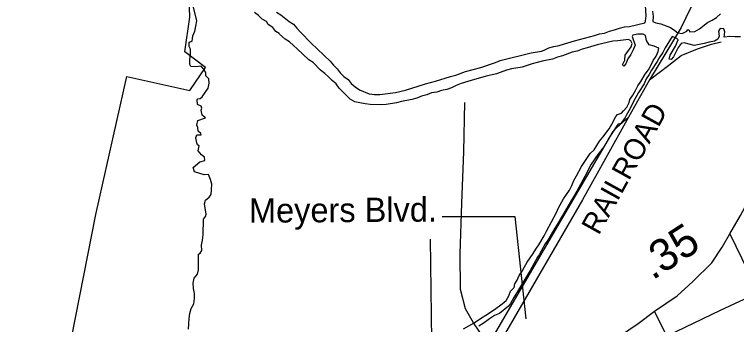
# Model space of a CAD drawing. Extents: x 2290055 to 2389491, y 66597 to 237875.
# Drawn here: x 2315544 to 2318365, y 168482 to 169694 of the extents above; entities that cross this region are included whole.
import ezdxf

# ---------------------------------------------------------------- set-up
doc = ezdxf.new("R2010")
doc.units = 0
for name, color, linetype in [('Exist Boundary Political City Limit New', 7, 'Continuous'), ('Exist Hydrographic Island Shore', 7, 'Continuous'), ('Exist Hydrographic River Shore', 7, 'Continuous'), ('Exist Railroad Mainline', 7, 'Continuous'), ('Exist Railroad Mainline Label', 7, 'Continuous'), ('Exist Railroad Siding', 7, 'Continuous'), ('Exist Road Non-System Type 51', 7, 'Continuous'), ('Exist Road Non-System Type 51 Label', 7, 'Continuous'), ('Exist Road Secondary Mileage Hundredths English Label', 7, 'Continuous'), ('Exist Road Secondary Type 51 Attributed', 7, 'Continuous'), ('Map Preparation Boundary City Limit Buffer Line', 7, 'Continuous')]:
    doc.layers.add(name, color=color, linetype=linetype)

msp = doc.modelspace()

# ---------------------------------------------------------------- linework, layer by layer
at = {"layer": 'Exist Boundary Political City Limit New'}
msp.add_lwpolyline([(2315710.2, 162417.2), (2315871.8, 164238.8), (2315544, 167110.1), (2315594.2, 167407.8), (2315735.5, 168270.7), (2315861.8, 168911.6), (2315982.8, 169451.5), (2316229.7, 169396), (2316290.2, 169486.8), (2316209.8, 169547.4), (2316229.7, 169683.6), (2316224.8, 169799.7), (2316381.2, 169799.7), (2316340.8, 170082.3), (2316426.5, 170501.1), (2316497.2, 170723.2), (2316542.5, 170859.4), (2316260, 170894.7), (2316441.8, 171777.8), (2316598, 171772.8), (2316815, 171798)], dxfattribs=at)
at = {"layer": 'Exist Hydrographic Island Shore'}
for points in [[(2316300.7, 169405.4), (2316305, 169425.5), (2316302.7, 169442.6), (2316291.2, 169454.3), (2316292, 169464.2), (2316286.7, 169476.1), (2316273.2, 169491.8), (2316253, 169489.3), (2316232.5, 169490.6), (2316228.5, 169497.8), (2316229.7, 169517.3), (2316232.2, 169537.2), (2316232.2, 169558.2), (2316226.5, 169568.8), (2316226, 169586), (2316238.2, 169589.9), (2316241.2, 169609.8), (2316249.2, 169628.4), (2316252.5, 169648.5), (2316257, 169668.2), (2316243.7, 169722.5), (2316244.7, 169743), (2316257, 169749.4), (2316272, 169756)], [(2316224.5, 168464.3), (2316227, 168505.3), (2316229.2, 168525.7), (2316234.5, 168545.4), (2316244.5, 168563), (2316247.5, 168583.4), (2316247.7, 168603.8), (2316243, 168623.3), (2316242.7, 168643.6), (2316246.2, 168663.9), (2316259.7, 168679.4), (2316263.2, 168696.2), (2316263, 168757.6), (2316269.7, 168761.4), (2316276, 168772), (2316274.5, 168792.3), (2316279.2, 168811.5), (2316281, 168832.1), (2316283, 168894.2), (2316290.2, 168904.6), (2316293.2, 168913.4), (2316286.5, 168953.6), (2316289.7, 168968.4), (2316304.5, 168979.4), (2316312.5, 168989.8), (2316314.2, 169009.9), (2316314.5, 169030.4), (2316310, 169048.5), (2316302.5, 169067.8), (2316284.7, 169066.8), (2316247, 169078.8), (2316242.7, 169096.1), (2316268.5, 169117.8), (2316288, 169123.6), (2316286.2, 169135.5), (2316275, 169145.4), (2316261.2, 169160.8), (2316266, 169180.6), (2316259.5, 169184.6), (2316257, 169192.2), (2316252.5, 169212), (2316257, 169223.1), (2316273, 169223.3), (2316272.7, 169228), (2316262, 169237.8), (2316260.5, 169251.8), (2316256.2, 169260.7), (2316260.2, 169279.1), (2316290, 169290), (2316277.5, 169300.7), (2316273.5, 169319.6), (2316275.5, 169327.4), (2316273, 169335.6), (2316259, 169342.5), (2316257.5, 169361.7), (2316261, 169364.1), (2316269.5, 169365.4), (2316277.2, 169371.9), (2316289.5, 169388.5), (2316300.7, 169405.4)]]:
    msp.add_lwpolyline(points, dxfattribs=at)
at = {"layer": 'Exist Hydrographic River Shore'}
for points in [[(2316568, 169702.8), (2316585.2, 169692), (2316617, 169666.2), (2316634.7, 169656.1), (2316647, 169639.5), (2316661, 169624.9), (2316676, 169610.8), (2316689, 169595.2), (2316703.2, 169581.1), (2316777.5, 169511.8), (2316790.2, 169496.1), (2316804.2, 169481.4), (2316816.7, 169465.7), (2316831, 169451.4), (2316847, 169439.2), (2316859.7, 169423.7), (2316875.2, 169410.9), (2316892.2, 169399.4), (2316930.2, 169383.9), (2316950.2, 169381.1), (2316971, 169381.3), (2317032.5, 169388.4), (2317072.2, 169397.6), (2317149.5, 169422.2), (2317189.2, 169433.4), (2317247.5, 169451.6), (2317268, 169456.4), (2317306.5, 169470.4), (2317365.7, 169486.8), (2317423, 169506.3), (2317441.7, 169513.5), (2317562, 169543.8), (2317602.2, 169550.9), (2317613, 169554), (2317631.7, 169563.2), (2317651.5, 169569), (2317672, 169572.9), (2317692, 169578.3), (2317731.2, 169590.9), (2317810, 169612), (2317829.5, 169618), (2317849.2, 169621.1), (2317868.2, 169628), (2317888, 169633.1), (2317907.5, 169639.5), (2317927, 169644.7), (2317947.2, 169647.1), (2318006, 169661.2), (2318009.7, 169667.8), (2318011.5, 169687.9), (2318009.7, 169728.6)], [(2316618.5, 169586.4), (2316601, 169596.9), (2316579, 169616.6), (2316577.5, 169619.9), (2316565.7, 169626.6), (2316552.7, 169642.9), (2316535.7, 169654), (2316529, 169665.7), (2316511.5, 169674.8), (2316497, 169689.4), (2316481.2, 169701.7)], [(2318037, 169706.4), (2318039, 169685.9), (2318038, 169666.5), (2318049, 169661.4), (2318069.2, 169657), (2318107.2, 169642.7), (2318124.2, 169631.6), (2318135, 169622), (2318152, 169618.7), (2318170, 169628), (2318175, 169634.7), (2318179.7, 169632.2), (2318181.5, 169625.7), (2318202, 169627.7), (2318219.5, 169637.5), (2318251, 169662.5), (2318269.5, 169671.2), (2318286.7, 169682.1), (2318301.5, 169696.4)], [(2317759.5, 169099.2), (2317793.5, 169150.1), (2317808, 169164.4), (2317829.7, 169198.5), (2317842.7, 169214.1), (2317866.5, 169247), (2317877.2, 169264.9), (2317893.5, 169294.9), (2317899.5, 169303), (2317915.2, 169308.3), (2317922.5, 169317), (2317936.7, 169331.8), (2317945.7, 169350.1), (2317948, 169361.9), (2317960, 169378.8), (2317970.2, 169396.8), (2317979, 169415.4), (2317991.2, 169431.9), (2318008, 169460.6), (2318020.7, 169476.9), (2318030.5, 169494.9), (2318038.5, 169513.4), (2318050.2, 169530.1), (2318058, 169548.8), (2318061.5, 169561.9), (2318043, 169570.2), (2318023.7, 169575.3), (2318013.2, 169591.7), (2318009.7, 169611.8), (2318000, 169617.3), (2317979.7, 169616.2), (2317959.7, 169612.2), (2317957, 169607.8), (2317968.2, 169574.1), (2317961.5, 169555.2), (2317952, 169536.9), (2317940.5, 169519.7), (2317931.7, 169501.4), (2317924, 169492.3), (2317919, 169496.5), (2317928, 169514.9), (2317929.5, 169534), (2317953.5, 169567), (2317957.2, 169580), (2317952, 169590.4), (2317942, 169596.3), (2317901.5, 169591.1), (2317881.2, 169589.3), (2317820.5, 169575.2), (2317781.5, 169563.2), (2317761.5, 169558.1), (2317742.7, 169550.9), (2317722.7, 169546), (2317684.7, 169532.6), (2317665.2, 169527.1), (2317646.2, 169519.6), (2317605.7, 169511.6), (2317565.7, 169500.8), (2317527.2, 169488.1), (2317486, 169480.7), (2317465.7, 169475.7), (2317427, 169462.2), (2317386.7, 169452.7), (2317327.7, 169435.9), (2317288.7, 169424), (2317270, 169416.3), (2317251.7, 169407.2), (2317232.7, 169400.2), (2317212.7, 169396.6), (2317193.5, 169390.5), (2317173.5, 169387.1), (2317154.5, 169379.6), (2317134.7, 169374.7), (2317116, 169367), (2317096.5, 169361.3), (2317056.5, 169353.5), (2317037, 169347.8), (2316995.7, 169341.4), (2316975.2, 169341), (2316934, 169342.4), (2316914, 169343.9), (2316893.7, 169347.8), (2316873.7, 169352.9), (2316856, 169362.8), (2316826.5, 169391.2), (2316812.7, 169405.9), (2316800.5, 169422), (2316785.2, 169435.2), (2316771, 169449.6), (2316756, 169463.4), (2316740, 169476.2), (2316711.5, 169505.9), (2316694.5, 169516.9), (2316648.7, 169558.9), (2316634.5, 169573), (2316618.5, 169586.4)], [(2318379.5, 169606.8), (2318359, 169606.5), (2318338.7, 169608), (2318316.2, 169604.9), (2318319, 169625.2), (2318315.5, 169637.9), (2318301, 169638.3), (2318294.2, 169629), (2318297, 169609), (2318291.7, 169597.2), (2318278, 169589.5), (2318258, 169585.8), (2318238.2, 169580.6), (2318198.7, 169572.6), (2318160, 169582.8), (2318149, 169580.8), (2318136.7, 169564.5), (2318118.5, 169528.5), (2318108.7, 169517.9), (2318101.7, 169518.9), (2318105, 169534.9), (2318126.5, 169569.2), (2318136.2, 169594.5), (2318131, 169600), (2318112.7, 169607.3), (2318086, 169563.3), (2318076.5, 169545.2), (2318065.2, 169528.2), (2318055.2, 169510.4), (2318032.7, 169476.4), (2318023.2, 169458.7), (2318012.2, 169441.8), (2318003.7, 169422.8), (2317982.2, 169388.3), (2317962, 169353.1), (2317953.5, 169334.2), (2317944, 169316.5), (2317933.2, 169299.4), (2317929.5, 169290.5), (2317913, 169267.5), (2317901.7, 169264.8), (2317896.7, 169258.7), (2317865.5, 169209.9), (2317847, 169177.8), (2317823, 169146.8), (2317796.5, 169108.8), (2317771.5, 169060.1), (2317740.2, 169003.9), (2317668.2, 168879.1), (2317655.5, 168859.3), (2317627.7, 168812.1), (2317617, 168797), (2317594, 168754.4), (2317586.7, 168745.5), (2317558.5, 168693.3), (2317517.2, 168624.3), (2317494.5, 168588), (2317482, 168564.5), (2317473.7, 168554), (2317439, 168525.9), (2317419.5, 168517.1), (2317400.2, 168504.7), (2317375.2, 168486.4), (2317358, 168475.2)], [(2317298, 168464.8), (2317340, 168488.5), (2317368, 168508.1), (2317385.5, 168518.2), (2317419.2, 168541), (2317449.7, 168563.1), (2317465, 168576.2), (2317475.2, 168593.8), (2317481.5, 168612.8), (2317496, 168626.9), (2317499, 168641.2), (2317508, 168655.3), (2317515.5, 168673.5), (2317526.7, 168690.4), (2317536, 168708.1), (2317546.7, 168725.8), (2317569.7, 168759.4), (2317580.2, 168777), (2317592.7, 168793.4), (2317613.2, 168828.6), (2317622.2, 168847), (2317661, 168919.5), (2317669.5, 168938.1), (2317688.7, 168973.5), (2317700, 168990.5), (2317712.5, 169007.2), (2317721.5, 169025.8), (2317729, 169045.1), (2317740, 169062.6), (2317759.5, 169099.2)]]:
    msp.add_lwpolyline(points, dxfattribs=at)
at = {"layer": 'Exist Railroad Mainline'}
msp.add_line((2318024.6, 169438), (2317942.3, 169292.6), dxfattribs=at)
for points in [[(2318269.4, 170075.8), (2318279.9, 170010.3), (2318272.7, 169944), (2318253.4, 169875.3), (2318235.5, 169822.4), (2318200.3, 169749.2), (2318166.5, 169680.1), (2318148.4, 169643.1), (2318024.6, 169438)], [(2317942.3, 169292.6), (2317763.1, 168969.5), (2317467.6, 168458.4), (2317454.1, 168435.1)]]:
    msp.add_lwpolyline(points, dxfattribs=at)
at = {"layer": 'Exist Railroad Siding'}
for points in [[(2318024.6, 169438), (2318100.4, 169495.1), (2318148.8, 169532.8), (2318211.7, 169559.6), (2318267.1, 169577.6), (2318304.8, 169587.2)], [(2317384, 168382.5), (2317425, 168452.7), (2317614.5, 168777.5), (2317882.5, 169236.4), (2317895.8, 169250.7), (2317942.3, 169292.6)], [(2317114, 168181.8), (2317138.2, 168224.7), (2317152.4, 168273.2), (2317161.9, 168305.7), (2317164.8, 168315.7), (2317173.3, 168350.2), (2317174.5, 168420.1), (2317169, 168816)]]:
    msp.add_lwpolyline(points, dxfattribs=at)
at = {"layer": 'Exist Road Non-System Type 51'}
for p, q in [((2318338.5, 168836.4), (2318449.6, 168606.4)), ((2318092.1, 168436.4), (2318044.2, 168534.6))]:
    msp.add_line(p, q, dxfattribs=at)
for points in [[(2317374, 168435.9), (2317337.8, 168488.6), (2317305.8, 168543.5), (2317286.7, 168618.5), (2317285.1, 168758.6), (2317291.4, 168956.7), (2317299.5, 169157.3), (2317303.7, 169349.4)], [(2318449.6, 168606.4), (2318300.5, 168536.5), (2318092.1, 168436.4)]]:
    msp.add_lwpolyline(points, dxfattribs=at)
at = {"layer": 'Exist Road Non-System Type 51 Label'}
msp.add_lwpolyline([(2317215, 168904.9), (2317498.2, 168904.9), (2317541.8, 168503.9)], dxfattribs=at)
at = {"layer": 'Exist Road Secondary Type 51 Attributed'}
msp.add_lwpolyline([(2317722.7, 168315.8), (2317867, 168409.4), (2317980.2, 168486.1), (2318044.2, 168534.6), (2318132.1, 168593.9), (2318193.9, 168650.5), (2318268.8, 168723.3), (2318308.3, 168785), (2318338.5, 168836.4), (2318379.6, 168907.9), (2318415.1, 168973.3), (2318440.7, 169030.4), (2318480.7, 169132.1), (2318520.2, 169245.6), (2318565.6, 169367.5), (2318593.2, 169472.6), (2318650.8, 169623.3), (2318701.9, 169728.7), (2318721.9, 169751.5)], dxfattribs=at)
at = {"layer": 'Map Preparation Boundary City Limit Buffer Line'}
msp.add_lwpolyline([(2315710.2, 162417.2), (2315871.8, 164238.8), (2315544, 167110.1), (2315594.2, 167407.8), (2315735.5, 168270.7), (2315861.8, 168911.6), (2315982.8, 169451.5), (2316229.7, 169396), (2316290.2, 169486.8), (2316209.8, 169547.4), (2316229.7, 169683.6), (2316224.8, 169799.7), (2316381.2, 169799.7), (2316340.8, 170082.3), (2316426.5, 170501.1), (2316497.2, 170723.2), (2316542.5, 170859.4), (2316260, 170894.7), (2316441.8, 171777.8), (2316598, 171772.8), (2316815, 171798)], dxfattribs=at)

# ---------------------------------------------------------------- texts
at = {"layer": 'Exist Railroad Mainline Label'}
msp.add_text('RAILROAD', height=82.02, rotation=61.0416, dxfattribs=at).set_placement((2317826.3, 168828))
at = {"layer": 'Exist Road Non-System Type 51 Label'}
msp.add_text('Meyers Blvd.', height=95, rotation=0.3646, dxfattribs=at).set_placement((2316460.4, 168879.9))
at = {"layer": 'Exist Road Secondary Mileage Hundredths English Label'}
msp.add_text('.35', height=125, rotation=32.9861, dxfattribs=at).set_placement((2318036.4, 168653.7))

doc.saveas('drawing.dxf')
